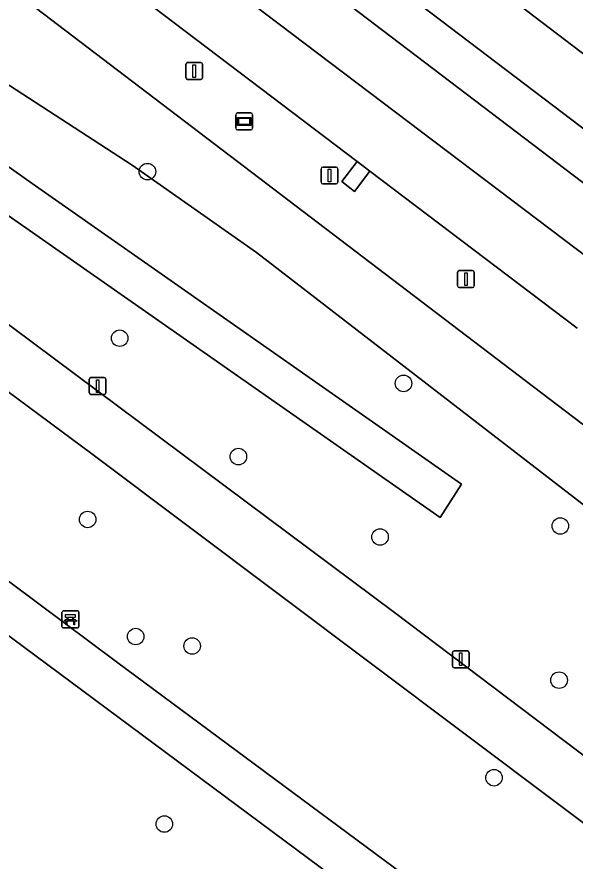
# Model space of a CAD drawing. Extents: x 158086 to 159499, y 382904 to 383981.
# Drawn here: x 159026.67 to 159059.68, y 383659.22 to 383709.14 of the extents above; entities that cross this region are included whole.
import ezdxf

# ---------------------------------------------------------------- set-up
doc = ezdxf.new("R2010")
doc.units = 0
for name, color, linetype in [('IMGEO_Bank', 7, 'Continuous'), ('IMGEO_Berm_groen', 7, 'Continuous'), ('IMGEO_Berm_open', 7, 'Continuous'), ('IMGEO_Boom', 7, 'Continuous'), ('IMGEO_Fietspad_open', 7, 'Continuous'), ('IMGEO_Groenvoorziening', 7, 'Continuous'), ('IMGEO_Lichtmast', 7, 'Continuous'), ('IMGEO_Rijbaan_regionaal_gesloten', 7, 'Continuous'), ('IMGEO_Voetpad_halfverhard', 7, 'Continuous'), ('IMGEO_Wegwijzer', 7, 'Continuous')]:
    doc.layers.add(name, color=color, linetype=linetype)

msp = doc.modelspace()

# ---------------------------------------------------------------- linework, layer by layer
at = {"layer": 'IMGEO_Bank'}
for p, q in [((159029.336, 383673.089), (159029.336, 383673.93)), ((159029.336, 383673.93), (159029.336, 383673.089)), ((159029.411, 383674.014), (159030.252, 383674.014)), ((159030.252, 383674.014), (159029.411, 383674.014)), ((159029.645, 383673.52), (159029.645, 383673.626)), ((159029.689, 383673.626), (159029.689, 383673.52)), ((159029.977, 383673.632), (159029.695, 383673.632)), ((159029.983, 383673.52), (159029.983, 383673.626)), ((159030.027, 383673.626), (159030.027, 383673.52)), ((159030.336, 383673.939), (159030.336, 383673.098)), ((159030.336, 383673.098), (159030.336, 383673.939)), ((159030.033, 383673.412), (159029.64, 383673.412)), ((159029.695, 383673.514), (159029.977, 383673.514)), ((159030.261, 383673.014), (159029.42, 383673.014)), ((159029.42, 383673.014), (159030.261, 383673.014))]:
    msp.add_line(p, q, dxfattribs=at)
for points in [[(159029.639, 383673.632), (159029.553, 383673.632), (159029.553, 383673.793), (159030.116, 383673.793), (159030.116, 383673.632), (159030.033, 383673.632)], [(159029.583, 383673.412), (159029.441, 383673.412), (159029.553, 383673.514), (159029.639, 383673.514)], [(159029.633, 383673.405), (159029.633, 383673.198), (159029.59, 383673.198), (159029.59, 383673.405)], [(159030.033, 383673.514), (159030.116, 383673.514), (159030.228, 383673.412), (159030.089, 383673.412)], [(159030.083, 383673.405), (159030.083, 383673.198), (159030.039, 383673.198), (159030.039, 383673.405)]]:
    msp.add_lwpolyline(points, dxfattribs=at)
for centre, radius, start, end in [((159029.414, 383673.936), 0.0779, 92.4484, 184.2845), ((159029.414, 383673.936), 0.0779, 92.4484, 184.2845), ((159029.638, 383673.625), 0.00671, 2.8957, 87.1043), ((159029.695, 383673.625), 0.00671, 92.8957, 177.1043), ((159029.977, 383673.625), 0.00671, 2.8957, 87.1043), ((159030.034, 383673.625), 0.00671, 92.8957, 177.1043), ((159030.258, 383673.936), 0.0779, 2.4484, 94.2845), ((159030.258, 383673.936), 0.0779, 2.4484, 94.2845), ((159029.414, 383673.092), 0.0779, 182.4484, 274.2845), ((159029.414, 383673.092), 0.0779, 182.4484, 274.2845), ((159029.583, 383673.405), 0.00671, 2.8957, 87.1043), ((159029.64, 383673.405), 0.00671, 92.8957, 177.1043), ((159029.638, 383673.521), 0.00671, 272.8957, 357.1043), ((159029.695, 383673.521), 0.00671, 182.8957, 267.1043), ((159029.977, 383673.521), 0.00671, 272.8957, 357.1043), ((159030.034, 383673.521), 0.00671, 182.8957, 267.1043), ((159030.032, 383673.405), 0.00671, 2.8957, 87.1043), ((159030.089, 383673.405), 0.00671, 92.8957, 177.1043), ((159030.258, 383673.092), 0.0779, 272.4484, 4.2845), ((159030.258, 383673.092), 0.0779, 272.4484, 4.2845)]:
    msp.add_arc(centre, radius, start, end, dxfattribs=at)
at = {"layer": 'IMGEO_Berm_groen'}
for points in [[(159035.196, 383721.511), (158969.09, 383771.838), (158912.434, 383814.964), (158909.887, 383813.753), (158966.637, 383770.42), (159063.996, 383696.408), (159075.868, 383687.383), (159089.547, 383677.25)], [(158912.45, 383796.934), (158931.369, 383782.148), (158969.974, 383752.859), (159025.594, 383711.342), (159057.228, 383687.268), (159086.577, 383664.934)], [(159059.8, 383690.729), (159047.544, 383700.015), (159046.63, 383698.819), (159045.878, 383699.4), (159046.799, 383700.59), (159031.579, 383712.149), (159030.67, 383710.959), (159029.926, 383711.55), (159030.861, 383712.728), (159015.635, 383724.277), (159014.697, 383723.094), (159013.953, 383723.684), (159014.887, 383724.863), (158999.661, 383736.423), (158998.733, 383735.224), (158997.974, 383735.791), (158998.904, 383736.998), (158983.698, 383748.542)], [(159091.268, 383679.139), (159076.786, 383689.914), (159065.54, 383698.458), (159035.196, 383721.511)]]:
    msp.add_lwpolyline(points, dxfattribs=at)
at = {"layer": 'IMGEO_Berm_open'}
msp.add_lwpolyline([(159047.544, 383700.015), (159046.799, 383700.59), (159045.878, 383699.4), (159046.63, 383698.819)], close=True, dxfattribs=at)
at = {"layer": 'IMGEO_Boom'}
for centre in [(159034.39, 383699.992), (159032.751, 383690.14), (159049.533, 383687.467), (159039.769, 383683.14), (159030.855, 383679.422), (159058.804, 383679.037), (159048.146, 383678.387), (159033.696, 383672.499), (159037.035, 383671.939), (159058.731, 383669.919), (159054.885, 383664.149), (159035.392, 383661.411)]:
    msp.add_circle(centre, 0.489, dxfattribs=at)
at = {"layer": 'IMGEO_Fietspad_open'}
for points in [[(159074.115, 383654.938), (159049.009, 383673.915), (159000, 383710.492), (158947.065, 383750), (158936.003, 383758.256), (158931.334, 383760.664), (158927.076, 383762.325), (158921.719, 383763.796), (158916.642, 383764.81), (158911.492, 383765.539), (158908.324, 383765.704), (158902.344, 383765.248), (158898.023, 383764.391), (158893.93, 383763.145), (158890.39, 383761.777), (158886.825, 383760.065), (158883.774, 383758.303), (158881.957, 383757.082), (158879.922, 383755.715), (158871.831, 383750.289), (158871.959, 383750.111), (158871.825, 383750)], [(158931.625, 383756.817), (158933.195, 383756.064), (158936.383, 383753.943), (158941.45, 383750.22), (158966.824, 383731.078), (158985.11, 383717.455), (158990.126, 383713.718), (159031.113, 383683.307), (159075.249, 383650.158)]]:
    msp.add_lwpolyline(points, dxfattribs=at)
at = {"layer": 'IMGEO_Groenvoorziening'}
for points in [[(159073.62, 383669.92), (159040.846, 383695.201), (159033.479, 383700.373), (159015.931, 383711.788), (159000, 383723.453), (158963.743, 383750), (158953.621, 383757.411), (158941.968, 383764.971), (158938.937, 383767.157), (158925.758, 383777.487), (158913.446, 383786.132), (158901.622, 383793.708), (158900.472, 383794.878), (158895.631, 383796.336), (158891.348, 383800.497), (158889.835, 383801.645), (158893.749, 383791.597), (158900.081, 383787.037), (158937.232, 383760.285), (158936.003, 383758.256), (158947.065, 383750), (159000, 383710.492), (159049.009, 383673.915), (159074.115, 383654.938)], [(159086.577, 383664.934), (159057.228, 383687.268), (159025.594, 383711.342), (158969.974, 383752.859), (158931.369, 383782.148), (158912.45, 383796.934)], [(158913.446, 383786.132), (158925.758, 383777.487), (158938.937, 383767.157), (158941.968, 383764.971), (158953.621, 383757.411), (158963.743, 383750), (159000, 383723.453), (159015.931, 383711.788), (159033.479, 383700.373), (159040.846, 383695.201), (159073.62, 383669.92)], [(159000, 383718.845), (159027.571, 383699.292), (159052.956, 383681.517), (159051.695, 383679.54), (159015.389, 383704.903), (159000, 383715.937), (158952.494, 383750), (158939.367, 383759.412), (158939.079, 383759.822), (158939.02, 383760.32)], [(158939.02, 383760.32), (158939.079, 383759.822), (158939.367, 383759.412), (158952.494, 383750), (159000, 383715.937), (159015.389, 383704.903), (159051.695, 383679.54), (159052.956, 383681.517), (159027.571, 383699.292), (159000, 383718.845)], [(158924.413, 383751.353), (158926.765, 383750), (159000, 383695.315), (159032.562, 383671.001), (159080.731, 383635.316), (159092.435, 383626.419), (159114.095, 383610.266), (159120.3, 383605.602), (159119.776, 383618.486), (159119.704, 383622.74), (159102.242, 383632.688), (159095.597, 383636.753), (159088.06, 383641.363), (159082.434, 383645.08), (159080.605, 383646.373), (159075.249, 383650.158), (159031.113, 383683.307), (158990.126, 383713.718)], [(159079.798, 383620.787), (159085.849, 383628.218), (159025.643, 383672.929)]]:
    msp.add_lwpolyline(points, dxfattribs=at)
at = {"layer": 'IMGEO_Lichtmast'}
for p, q in [((159036.663, 383705.539), (159036.663, 383706.339)), ((159036.663, 383706.339), (159036.663, 383705.539)), ((159036.763, 383706.439), (159037.553, 383706.439)), ((159037.553, 383706.439), (159036.763, 383706.439)), ((159037.653, 383706.339), (159037.653, 383705.539)), ((159037.653, 383705.539), (159037.653, 383706.339)), ((159037.553, 383705.439), (159036.763, 383705.439)), ((159036.763, 383705.439), (159037.553, 383705.439)), ((159044.657, 383699.362), (159044.657, 383700.162)), ((159044.657, 383700.162), (159044.657, 383699.362)), ((159044.757, 383700.262), (159045.547, 383700.262)), ((159045.547, 383700.262), (159044.757, 383700.262)), ((159045.647, 383700.162), (159045.647, 383699.362)), ((159045.647, 383699.362), (159045.647, 383700.162)), ((159045.547, 383699.262), (159044.757, 383699.262)), ((159044.757, 383699.262), (159045.547, 383699.262)), ((159052.829, 383694.137), (159053.619, 383694.137)), ((159053.619, 383694.137), (159052.829, 383694.137)), ((159052.729, 383693.237), (159052.729, 383694.037)), ((159052.729, 383694.037), (159052.729, 383693.237)), ((159053.719, 383694.037), (159053.719, 383693.237)), ((159053.719, 383693.237), (159053.719, 383694.037)), ((159053.619, 383693.137), (159052.829, 383693.137)), ((159052.829, 383693.137), (159053.619, 383693.137)), ((159030.951, 383686.913), (159030.951, 383687.713)), ((159030.951, 383687.713), (159030.951, 383686.913)), ((159031.051, 383687.813), (159031.841, 383687.813)), ((159031.841, 383687.813), (159031.051, 383687.813)), ((159031.941, 383687.713), (159031.941, 383686.913)), ((159031.941, 383686.913), (159031.941, 383687.713)), ((159031.841, 383686.813), (159031.051, 383686.813)), ((159031.051, 383686.813), (159031.841, 383686.813)), ((159052.521, 383671.652), (159053.311, 383671.652)), ((159053.311, 383671.652), (159052.521, 383671.652)), ((159052.421, 383670.752), (159052.421, 383671.552)), ((159052.421, 383671.552), (159052.421, 383670.752)), ((159053.411, 383671.552), (159053.411, 383670.752)), ((159053.411, 383670.752), (159053.411, 383671.552)), ((159053.311, 383670.652), (159052.521, 383670.652)), ((159052.521, 383670.652), (159053.311, 383670.652))]:
    msp.add_line(p, q, dxfattribs=at)
for points in [[(159037.083, 383706.314), (159037.233, 383706.314), (159037.233, 383705.564), (159037.083, 383705.564), (159037.083, 383706.314)], [(159045.077, 383700.137), (159045.227, 383700.137), (159045.227, 383699.387), (159045.077, 383699.387), (159045.077, 383700.137)], [(159053.149, 383694.012), (159053.299, 383694.012), (159053.299, 383693.262), (159053.149, 383693.262), (159053.149, 383694.012)], [(159031.371, 383687.688), (159031.521, 383687.688), (159031.521, 383686.938), (159031.371, 383686.938), (159031.371, 383687.688)], [(159052.841, 383671.527), (159052.991, 383671.527), (159052.991, 383670.777), (159052.841, 383670.777), (159052.841, 383671.527)]]:
    msp.add_lwpolyline(points, dxfattribs=at)
for centre, start, end in [((159036.763, 383706.339), 90, 180), ((159036.763, 383706.339), 90, 180), ((159037.553, 383706.339), 0, 90), ((159037.553, 383706.339), 360, 90), ((159036.763, 383705.539), 180, 270), ((159036.763, 383705.539), 180, 270), ((159037.553, 383705.539), 270, 0), ((159037.553, 383705.539), 270, 0), ((159044.757, 383700.162), 90, 180), ((159044.757, 383700.162), 90, 180), ((159045.547, 383700.162), 0, 90), ((159045.547, 383700.162), 360, 90), ((159044.757, 383699.362), 180, 270), ((159044.757, 383699.362), 180, 270), ((159045.547, 383699.362), 270, 0), ((159045.547, 383699.362), 270, 0), ((159052.829, 383694.037), 90, 180), ((159052.829, 383694.037), 90, 180), ((159053.619, 383694.037), 0, 90), ((159053.619, 383694.037), 360, 90), ((159052.829, 383693.237), 180, 270), ((159052.829, 383693.237), 180, 270), ((159053.619, 383693.237), 270, 0), ((159053.619, 383693.237), 270, 0), ((159031.051, 383687.713), 90, 180), ((159031.051, 383687.713), 90, 180), ((159031.841, 383687.713), 0, 90), ((159031.841, 383687.713), 360, 90), ((159031.051, 383686.913), 180, 270), ((159031.051, 383686.913), 180, 270), ((159031.841, 383686.913), 270, 0), ((159031.841, 383686.913), 270, 0), ((159052.521, 383671.552), 90, 180), ((159052.521, 383671.552), 90, 180), ((159053.311, 383671.552), 0, 90), ((159053.311, 383671.552), 360, 90), ((159052.521, 383670.752), 180, 270), ((159052.521, 383670.752), 180, 270), ((159053.311, 383670.752), 270, 0), ((159053.311, 383670.752), 270, 0)]:
    msp.add_arc(centre, 0.1, start, end, dxfattribs=at)
at = {"layer": 'IMGEO_Rijbaan_regionaal_gesloten'}
for points in [[(158916.261, 383816.783), (158912.434, 383814.964), (158969.09, 383771.838), (159035.196, 383721.511), (159065.54, 383698.458), (159067.635, 383701.28), (159009.14, 383745.793), (158989.893, 383760.433), (158960.529, 383782.768), (158943.761, 383795.523), (158928.034, 383807.485)], [(158909.887, 383813.753), (158906.518, 383812.152), (158926.241, 383796.967), (158945.802, 383782.061), (158967.516, 383765.514), (158989.348, 383748.876), (159023.873, 383722.566), (159062.009, 383693.704), (159063.996, 383696.408), (158966.637, 383770.42)]]:
    msp.add_lwpolyline(points, close=True, dxfattribs=at)
for points in [[(158919.894, 383797.171), (158935.088, 383785.597), (158935.859, 383785.018), (158950.937, 383773.525), (158951.692, 383772.949), (158967.006, 383761.276), (158967.762, 383760.7), (158982.955, 383749.119), (158983.698, 383748.542), (158998.904, 383736.998), (158999.661, 383736.423), (159014.887, 383724.863), (159015.635, 383724.277), (159030.861, 383712.728), (159031.579, 383712.149), (159046.799, 383700.59), (159047.544, 383700.015), (159059.8, 383690.729)], [(159062.009, 383693.704), (159023.873, 383722.566), (158989.348, 383748.876), (158967.516, 383765.514), (158945.802, 383782.061), (158926.241, 383796.967)], [(158943.761, 383795.523), (158960.529, 383782.768), (158989.893, 383760.433), (159009.14, 383745.793), (159067.635, 383701.28)]]:
    msp.add_lwpolyline(points, dxfattribs=at)
at = {"layer": 'IMGEO_Voetpad_halfverhard'}
for points in [[(159131.618, 383597.161), (159124.095, 383602.757), (159123.327, 383603.328), (159123.203, 383603.42), (159120.3, 383605.602), (159114.095, 383610.266), (159092.435, 383626.419), (159080.731, 383635.316), (159032.562, 383671.001), (159000, 383695.315), (158926.765, 383750), (158924.413, 383751.353)], [(158920.962, 383750), (158923.689, 383748.698), (158926.294, 383747.168), (158979.771, 383707.107), (158991.075, 383698.813), (158993.089, 383697.294), (158995.396, 383695.567), (159018.943, 383677.94), (159021.402, 383676.1), (159023.366, 383674.62), (159025.643, 383672.929), (159085.849, 383628.218), (159079.798, 383620.787)]]:
    msp.add_lwpolyline(points, dxfattribs=at)
at = {"layer": 'IMGEO_Wegwijzer'}
for p, q in [((159039.614, 383702.558), (159039.614, 383703.358)), ((159039.614, 383703.358), (159039.614, 383702.558)), ((159039.714, 383703.458), (159040.504, 383703.458)), ((159040.504, 383703.458), (159039.714, 383703.458)), ((159040.604, 383703.358), (159040.604, 383702.558)), ((159040.604, 383702.558), (159040.604, 383703.358)), ((159040.504, 383702.458), (159039.714, 383702.458)), ((159039.714, 383702.458), (159040.504, 383702.458))]:
    msp.add_line(p, q, dxfattribs=at)
for points in [[(159039.715, 383703.19), (159040.503, 383703.19), (159040.503, 383702.726), (159039.715, 383702.726), (159039.715, 383703.19)], [(159039.78, 383703.125), (159039.78, 383702.791), (159040.438, 383702.791), (159040.438, 383703.125), (159039.78, 383703.125)]]:
    msp.add_lwpolyline(points, dxfattribs=at)
for centre, start, end in [((159039.714, 383703.358), 90, 180), ((159039.714, 383703.358), 90, 180), ((159040.504, 383703.358), 0, 90), ((159040.504, 383703.358), 360, 90), ((159039.714, 383702.558), 180, 270), ((159039.714, 383702.558), 180, 270), ((159040.504, 383702.558), 270, 0), ((159040.504, 383702.558), 270, 0)]:
    msp.add_arc(centre, 0.1, start, end, dxfattribs=at)

doc.saveas('drawing.dxf')
